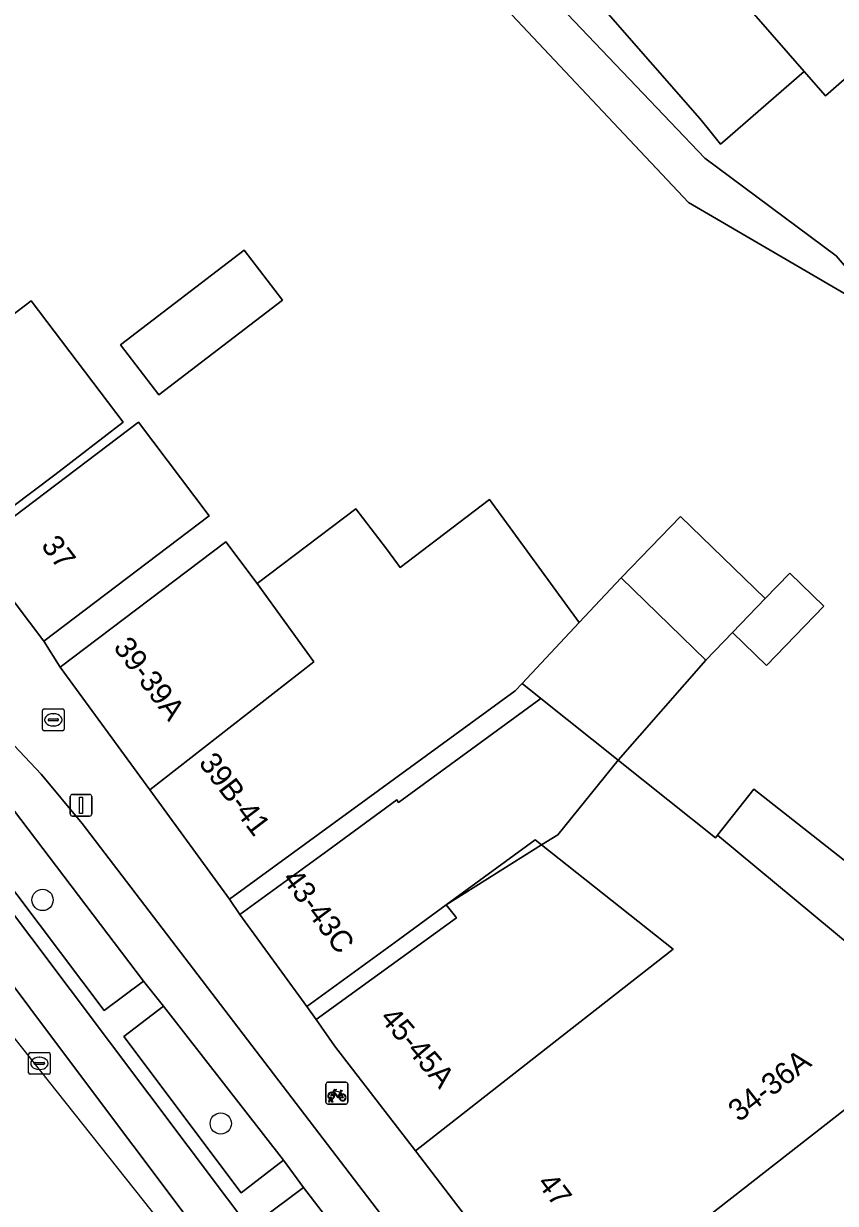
# Model space of a CAD drawing. Extents: x 161881 to 162523, y 381678 to 382381.
# Drawn here: x 162023 to 162060.4, y 382033.4 to 382087.6 of the extents above; entities that cross this region are included whole.
import ezdxf

# ---------------------------------------------------------------- set-up
doc = ezdxf.new("R2010")
doc.units = 0
for name, color, linetype in [('IMGEO_Berm_groen', 7, 'Continuous'), ('IMGEO_Boom', 7, 'Continuous'), ('IMGEO_Brandkraan', 7, 'Continuous'), ('IMGEO_Erf', 7, 'Continuous'), ('IMGEO_Fietsenrek', 7, 'Continuous'), ('IMGEO_Fietspad_gesloten', 7, 'Continuous'), ('IMGEO_Lichtmast', 7, 'Continuous'), ('IMGEO_Pand', 7, 'Continuous'), ('IMGEO_Pand_nummerreeks', 7, 'Continuous'), ('IMGEO_Parkeervlak_open', 7, 'Continuous'), ('IMGEO_Rijbaan_lokaal_gesloten', 7, 'Continuous'), ('IMGEO_Rioolput', 7, 'Continuous'), ('IMGEO_Voetpad_open', 7, 'Continuous')]:
    doc.layers.add(name, color=color, linetype=linetype)

msp = doc.modelspace()

# ---------------------------------------------------------------- linework, layer by layer
at = {"layer": 'IMGEO_Berm_groen'}
for points in [[(162022.572, 382051.503), (162019.065, 382055.253), (162017.721, 382054.256), (162026.753, 382042.294), (162028.557, 382043.631)], [(162029.47, 382042.482), (162027.654, 382041.087), (162033.051, 382033.912), (162034.995, 382035.413)], [(162035.915, 382034.153), (162033.962, 382032.702), (162040.541, 382023.989), (162042.522, 382025.56)]]:
    msp.add_lwpolyline(points, close=True, dxfattribs=at)
at = {"layer": 'IMGEO_Boom'}
for centre in [(162023.912, 382047.368), (162032.11, 382037.095)]:
    msp.add_circle(centre, 0.489, dxfattribs=at)
at = {"layer": 'IMGEO_Brandkraan'}
for p, q in [((162023.908, 382055.218), (162023.908, 382056.07)), ((162023.983, 382056.144), (162024.835, 382056.144)), ((162024.396, 382055.924), (162024.421, 382055.924)), ((162024.909, 382056.07), (162024.909, 382055.218)), ((162024.167, 382055.638), (162024.167, 382055.65)), ((162024.605, 382055.601), (162024.207, 382055.601)), ((162024.21, 382055.687), (162024.608, 382055.687)), ((162024.419, 382055.364), (162024.394, 382055.364)), ((162024.651, 382055.65), (162024.651, 382055.638)), ((162024.835, 382055.144), (162023.983, 382055.144))]:
    msp.add_line(p, q, dxfattribs=at)
for points in [[(162023.908, 382055.218), (162023.908, 382056.07)], [(162023.983, 382056.144), (162024.835, 382056.144)], [(162024.909, 382056.07), (162024.909, 382055.218)], [(162024.835, 382055.144), (162023.983, 382055.144)]]:
    msp.add_lwpolyline(points, dxfattribs=at)
for centre, radius, start, end in [((162023.985, 382056.068), 0.0765, 91.552, 178.448), ((162023.985, 382056.068), 0.0765, 91.552, 178.448), ((162024.833, 382056.068), 0.0765, 1.552, 88.448), ((162024.833, 382056.068), 0.0765, 1.552, 88.448), ((162023.985, 382055.22), 0.0765, 181.552, 268.448), ((162023.985, 382055.22), 0.0765, 181.552, 268.448), ((162024.207, 382055.647), 0.0403, 85.8775, 175.7526), ((162024.204, 382055.637), 0.0366, 178.938, 274.7102), ((162024.608, 382055.644), 0.043, 264.8664, 352.4533), ((162024.612, 382055.649), 0.0386, 1.7309, 96.639), ((162024.833, 382055.22), 0.0765, 271.552, 358.448), ((162024.833, 382055.22), 0.0765, 271.552, 358.448)]:
    msp.add_arc(centre, radius, start, end, dxfattribs=at)
for centre, major_axis, ratio, start_param, end_param in [((162024.395, 382055.644), (-0.387, 0.002), 0.722429, 4.712389, 7.853982), ((162024.42, 382055.644), (-0.39, 0.002), 0.717154, 1.570796, 4.712389)]:
    msp.add_ellipse(centre, major_axis=major_axis, ratio=ratio, start_param=start_param, end_param=end_param, dxfattribs=at)
at = {"layer": 'IMGEO_Erf'}
for points in [[(162063.941, 382087.819), (162059.914, 382084.317), (162058.933, 382085.442), (162055.177, 382082.169), (162055.093, 382082.095), (162054.473, 382082.858), (162054.137, 382083.272), (162047.556, 382090.818)], [(162061.871, 382074.611), (162053.625, 382079.413), (162043.519, 382090.148)], [(162046.474, 382089.736), (162054.365, 382081.454), (162060.406, 382076.959), (162060.864, 382076.431), (162062.431, 382077.793), (162060.912, 382079.512), (162062.876, 382081.227), (162064.84, 382082.941), (162066.352, 382081.201), (162070.152, 382084.523), (162068.617, 382086.246), (162070.588, 382087.957)], [(162020.16, 382072.446), (162023.392, 382074.893), (162027.615, 382069.316), (162024.472, 382066.904), (162020.48, 382063.901)], [(162020.714, 382063.56), (162028.32, 382069.318), (162031.58, 382065.013), (162023.974, 382059.255), (162024.729, 382058.062), (162032.335, 382063.82), (162033.784, 382061.907), (162038.323, 382065.344), (162039.723, 382063.495), (162040.236, 382062.818), (162040.362, 382062.651), (162041.002, 382063.136), (162044.47, 382065.763), (162048.598, 382060.112), (162050.518, 382062.162), (162053.249, 382064.983), (162057.141, 382061.214), (162057.697, 382061.788), (162058.275, 382062.386), (162059.839, 382060.872), (162057.201, 382058.147), (162055.637, 382059.661), (162054.41, 382058.393), (162050.377, 382053.786), (162050.472, 382053.71), (162054.858, 382050.224), (162054.951, 382050.341), (162056.627, 382052.463), (162060.925, 382049.066)]]:
    msp.add_lwpolyline(points, dxfattribs=at)
for points in [[(162034.948, 382074.933), (162029.253, 382070.576), (162027.496, 382072.874), (162033.19, 382077.231)], [(162046.829, 382056.621), (162045.973, 382057.316), (162045.655, 382056.977), (162032.512, 382047.399), (162032.989, 382046.695), (162037.028, 382049.643), (162040.21, 382051.965), (162040.282, 382051.849)], [(162046.855, 382049.898), (162046.566, 382050.126), (162042.481, 382047.145)], [(162042.481, 382047.145), (162040.112, 382045.416), (162036.073, 382042.468), (162036.489, 382041.876), (162042.945, 382046.551), (162042.901, 382046.607)]]:
    msp.add_lwpolyline(points, close=True, dxfattribs=at)
at = {"layer": 'IMGEO_Fietsenrek'}
for p, q in [((162036.945, 382038.062), (162036.945, 382038.903)), ((162036.945, 382038.903), (162036.945, 382038.062)), ((162037.02, 382038.987), (162037.861, 382038.987)), ((162037.861, 382038.987), (162037.02, 382038.987)), ((162037.945, 382038.912), (162037.945, 382038.071)), ((162037.945, 382038.071), (162037.945, 382038.912)), ((162037.632, 382038.536), (162037.668, 382038.441)), ((162037.87, 382037.987), (162037.029, 382037.987)), ((162037.029, 382037.987), (162037.87, 382037.987)), ((162037.072, 382038.071), (162037.111, 382038.231)), ((162037.106, 382038.071), (162037.072, 382038.071)), ((162037.141, 382038.219), (162037.106, 382038.071)), ((162037.183, 382038.243), (162037.182, 382038.247)), ((162037.224, 382038.071), (162037.19, 382038.213)), ((162037.214, 382038.254), (162037.215, 382038.247)), ((162037.222, 382038.217), (162037.257, 382038.071)), ((162037.257, 382038.071), (162037.224, 382038.071))]:
    msp.add_line(p, q, dxfattribs=at)
for points in [[(162037.279, 382038.461), (162037.227, 382038.371), (162037.187, 382038.346), (162037.188, 382038.393), (162037.243, 382038.487)], [(162037.258, 382038.513), (162037.353, 382038.677), (162037.439, 382038.663), (162037.441, 382038.654), (162037.385, 382038.643), (162037.358, 382038.598), (162037.614, 382038.557)], [(162037.554, 382038.269), (162037.504, 382038.269), (162037.313, 382038.52), (162037.294, 382038.488)], [(162037.601, 382038.532), (162037.344, 382038.573), (162037.327, 382038.544), (162037.494, 382038.324), (162037.601, 382038.532)], [(162037.649, 382038.434), (162037.619, 382038.511), (162037.51, 382038.293), (162037.553, 382038.293)], [(162037.583, 382038.293), (162037.703, 382038.292), (162037.659, 382038.406)], [(162037.679, 382038.413), (162037.734, 382038.268), (162037.584, 382038.268)], [(162037.614, 382038.557), (162037.639, 382038.606), (162037.633, 382038.61), (162037.61, 382038.614), (162037.598, 382038.621), (162037.597, 382038.624), (162037.599, 382038.629), (162037.694, 382038.614), (162037.696, 382038.604), (162037.686, 382038.591), (162037.674, 382038.585), (162037.66, 382038.591), (162037.632, 382038.536)]]:
    msp.add_lwpolyline(points, dxfattribs=at)
for centre, radius, start, end in [((162037.023, 382038.909), 0.0779, 92.4484, 184.2845), ((162037.023, 382038.909), 0.0779, 92.4484, 184.2845), ((162037.867, 382038.909), 0.0779, 2.4484, 94.2845), ((162037.867, 382038.909), 0.0779, 2.4484, 94.2845), ((162037.185, 382038.372), 0.159, 62.6766, 242.1369), ((162037.185, 382038.372), 0.129, 63.3192, 238.903), ((162037.185, 382038.372), 0.129, 283.6043, 43.4302), ((162037.185, 382038.372), 0.159, 283.5766, 46.6042), ((162037.712, 382038.288), 0.159, 113.3408, 178.3217), ((162037.712, 382038.288), 0.159, 187.0065, 105.7708), ((162037.712, 382038.288), 0.129, 113.923, 177.9556), ((162037.712, 382038.288), 0.129, 188.6715, 104.5883), ((162037.023, 382038.065), 0.0779, 182.4484, 274.2845), ((162037.023, 382038.065), 0.0779, 182.4484, 274.2845), ((162037.165, 382038.243), 0.0499, 12.8025, 158.6934), ((162037.185, 382038.372), 0.159, 253.9967, 271.7867), ((162037.165, 382038.243), 0.0174, 12.8025, 163.4502), ((162037.185, 382038.372), 0.129, 253.415, 269.0204), ((162037.867, 382038.065), 0.0779, 272.4484, 4.2845), ((162037.867, 382038.065), 0.0779, 272.4484, 4.2845)]:
    msp.add_arc(centre, radius, start, end, dxfattribs=at)
at = {"layer": 'IMGEO_Fietspad_gesloten'}
for points in [[(162071.825, 381982.158), (162067.605, 381989.931), (162064.377, 381995.878), (162058.902, 382005.997), (162057.352, 382008.476), (162053.833, 382013.795), (162049.849, 382019.352), (162045.217, 382025.401), (162025.74, 382050.885), (162023.854, 382053.141), (162019.582, 382057.646), (162016.673, 382061.059), (161959.137, 382135.841)], [(161992.35, 382089.181), (161996.006, 382084.434), (162000.192, 382079.199), (162001.1, 382078.009), (162010.332, 382066.01), (162012.43, 382063.283), (162013.382, 382062.107), (162015.253, 382059.771), (162016.483, 382058.236), (162019.065, 382055.253), (162022.572, 382051.503), (162028.557, 382043.631), (162029.47, 382042.482), (162034.995, 382035.413), (162035.915, 382034.153), (162042.522, 382025.56), (162043.63, 382024.111), (162048.225, 382018.107), (162052.142, 382012.725), (162056.698, 382005.889), (162062.41, 381995.394), (162069.775, 381981.832)]]:
    msp.add_lwpolyline(points, dxfattribs=at)
at = {"layer": 'IMGEO_Lichtmast'}
for p, q in [((162025.187, 382051.319), (162025.187, 382052.119)), ((162025.187, 382052.119), (162025.187, 382051.319)), ((162025.287, 382052.219), (162026.077, 382052.219)), ((162026.077, 382052.219), (162025.287, 382052.219)), ((162026.177, 382052.119), (162026.177, 382051.319)), ((162026.177, 382051.319), (162026.177, 382052.119)), ((162026.077, 382051.219), (162025.287, 382051.219)), ((162025.287, 382051.219), (162026.077, 382051.219))]:
    msp.add_line(p, q, dxfattribs=at)
msp.add_lwpolyline([(162025.607, 382052.094), (162025.757, 382052.094), (162025.757, 382051.344), (162025.607, 382051.344), (162025.607, 382052.094)], dxfattribs=at)
for centre, start, end in [((162025.287, 382052.119), 90, 180), ((162025.287, 382052.119), 90, 180), ((162026.077, 382052.119), 0, 90), ((162026.077, 382052.119), 360, 90), ((162025.287, 382051.319), 180, 270), ((162025.287, 382051.319), 180, 270), ((162026.077, 382051.319), 270, 0), ((162026.077, 382051.319), 270, 0)]:
    msp.add_arc(centre, 0.1, start, end, dxfattribs=at)
at = {"layer": 'IMGEO_Pand'}
for points in [[(162055.4, 382097.641), (162051.36, 382094.127), (162058.933, 382085.442), (162059.914, 382084.317), (162063.941, 382087.819)], [(162051.36, 382094.127), (162047.556, 382090.818), (162054.137, 382083.272), (162054.473, 382082.858), (162055.093, 382082.095), (162055.177, 382082.169), (162058.933, 382085.442)], [(162034.948, 382074.933), (162033.19, 382077.231), (162027.496, 382072.874), (162029.253, 382070.576)], [(162020.16, 382072.446), (162013.6, 382067.459), (162017.781, 382061.904), (162020.48, 382063.901), (162024.472, 382066.904), (162027.615, 382069.316), (162023.392, 382074.893)], [(162031.58, 382065.013), (162028.32, 382069.318), (162020.714, 382063.56), (162023.974, 382059.255)], [(162039.723, 382063.495), (162038.323, 382065.344), (162033.784, 382061.907), (162036.394, 382058.303), (162028.842, 382052.427), (162032.512, 382047.399), (162045.655, 382056.977), (162045.973, 382057.316), (162048.598, 382060.112), (162044.47, 382065.763), (162041.002, 382063.136), (162040.362, 382062.651), (162040.236, 382062.818)], [(162053.249, 382064.983), (162050.518, 382062.162), (162054.41, 382058.393), (162055.637, 382059.661), (162057.141, 382061.214)], [(162032.335, 382063.82), (162024.729, 382058.062), (162028.842, 382052.427), (162036.394, 382058.303), (162033.784, 382061.907)], [(162057.141, 382061.214), (162055.637, 382059.661), (162057.201, 382058.147), (162059.839, 382060.872), (162058.275, 382062.386), (162057.697, 382061.788)], [(162054.41, 382058.393), (162050.518, 382062.162), (162048.598, 382060.112), (162045.973, 382057.316), (162046.829, 382056.621), (162050.377, 382053.786)], [(162046.566, 382050.126), (162046.855, 382049.898), (162047.606, 382050.366), (162050.377, 382053.786), (162046.829, 382056.621), (162040.282, 382051.849), (162040.21, 382051.965), (162037.028, 382049.643), (162032.989, 382046.695), (162036.073, 382042.468), (162040.112, 382045.416), (162042.481, 382047.145)], [(162065.624, 382041.496), (162054.951, 382050.341), (162054.858, 382050.224), (162050.472, 382053.71), (162050.377, 382053.786), (162047.606, 382050.366), (162046.855, 382049.898), (162052.91, 382045.111), (162047.42, 382040.818), (162041.057, 382035.842), (162043.769, 382032.321), (162044.539, 382032.914), (162045.722, 382031.377), (162044.952, 382030.784), (162047.564, 382027.394)], [(162062.728, 382051.348), (162060.925, 382049.066), (162056.627, 382052.463), (162054.951, 382050.341), (162065.624, 382041.496), (162066.089, 382042.085), (162069.304, 382046.153)], [(162046.855, 382049.898), (162042.481, 382047.145), (162042.901, 382046.607), (162042.945, 382046.551), (162036.489, 382041.876), (162037.344, 382040.661), (162041.057, 382035.842), (162047.42, 382040.818), (162052.91, 382045.111)]]:
    msp.add_lwpolyline(points, close=True, dxfattribs=at)
at = {"layer": 'IMGEO_Parkeervlak_open'}
for points in [[(162016.224, 382051.857), (162025.711, 382039.238), (162039.92, 382020.338)], [(162039.661, 382024.01), (162019.748, 382050.471), (162019.086, 382051.072), (162017.432, 382051.154)]]:
    msp.add_lwpolyline(points, dxfattribs=at)
at = {"layer": 'IMGEO_Rijbaan_lokaal_gesloten'}
for points in [[(162051.095, 382005.546), (162050.147, 382006.933), (162050.122, 382006.968), (162046.495, 382012.011), (162041.065, 382018.886), (162039.92, 382020.338), (162025.711, 382039.238), (162016.224, 382051.857), (162016.163, 382051.939), (162012.344, 382057.022), (161995.325, 382079.626), (161991.221, 382088.734), (161990.357, 382090.194), (161989.641, 382091.189), (161984.727, 382097.596), (161963.661, 382124.959), (161961.943, 382127.141), (161959.043, 382130.896), (161958.065, 382127.25), (161957.883, 382126.571)], [(161957.883, 382126.571), (162018.616, 382046.024), (162020.205, 382044.026), (162035.676, 382024.566), (162039.393, 382017.803), (162056.257, 381987.116), (162074.133, 381954.589), (162112.413, 381888.285), (162135.308, 381862.267), (162145.259, 381854.842)]]:
    msp.add_lwpolyline(points, dxfattribs=at)
at = {"layer": 'IMGEO_Rioolput'}
for p, q in [((162023.267, 382039.43), (162023.267, 382040.282)), ((162023.342, 382040.356), (162024.194, 382040.356)), ((162023.755, 382040.136), (162023.78, 382040.136)), ((162024.268, 382040.282), (162024.268, 382039.43)), ((162023.526, 382039.85), (162023.526, 382039.862)), ((162023.964, 382039.813), (162023.566, 382039.813)), ((162023.569, 382039.899), (162023.967, 382039.899)), ((162023.778, 382039.576), (162023.753, 382039.576)), ((162024.01, 382039.862), (162024.01, 382039.85)), ((162024.194, 382039.356), (162023.342, 382039.356))]:
    msp.add_line(p, q, dxfattribs=at)
for points in [[(162023.267, 382039.43), (162023.267, 382040.282)], [(162023.342, 382040.356), (162024.194, 382040.356)], [(162024.268, 382040.282), (162024.268, 382039.43)], [(162024.194, 382039.356), (162023.342, 382039.356)]]:
    msp.add_lwpolyline(points, dxfattribs=at)
for centre, radius, start, end in [((162023.344, 382040.28), 0.0765, 91.552, 178.448), ((162023.344, 382040.28), 0.0765, 91.552, 178.448), ((162024.192, 382040.28), 0.0765, 1.552, 88.448), ((162024.192, 382040.28), 0.0765, 1.552, 88.448), ((162023.566, 382039.859), 0.0403, 85.8775, 175.7526), ((162023.563, 382039.849), 0.0366, 178.938, 274.7102), ((162023.967, 382039.856), 0.043, 264.8664, 352.4533), ((162023.971, 382039.861), 0.0386, 1.7309, 96.639), ((162023.344, 382039.432), 0.0765, 181.552, 268.448), ((162023.344, 382039.432), 0.0765, 181.552, 268.448), ((162024.192, 382039.432), 0.0765, 271.552, 358.448), ((162024.192, 382039.432), 0.0765, 271.552, 358.448)]:
    msp.add_arc(centre, radius, start, end, dxfattribs=at)
for centre, major_axis, ratio, start_param, end_param in [((162023.754, 382039.856), (-0.387, 0.002), 0.722429, 4.712389, 7.853982), ((162023.779, 382039.856), (-0.39, 0.002), 0.717154, 1.570796, 4.712389)]:
    msp.add_ellipse(centre, major_axis=major_axis, ratio=ratio, start_param=start_param, end_param=end_param, dxfattribs=at)
at = {"layer": 'IMGEO_Voetpad_open'}
for points in [[(162054.365, 382081.454), (162046.474, 382089.736), (162045.016, 382091.412), (162043.519, 382090.148), (162053.625, 382079.413), (162061.871, 382074.611), (162062.408, 382075.091), (162063.784, 382076.746), (162065.264, 382078.525), (162066.905, 382077.16), (162082.663, 382091.572), (162081.119, 382093.259), (162080.249, 382093.335), (162079.764, 382092.912), (162077.765, 382091.172), (162074.071, 382087.926), (162072.1, 382086.214), (162070.152, 382084.523), (162066.352, 382081.201), (162064.388, 382079.494), (162062.431, 382077.793), (162060.864, 382076.431), (162060.406, 382076.959)], [(162032.989, 382046.695), (162032.512, 382047.399), (162028.842, 382052.427), (162024.729, 382058.062), (162023.974, 382059.255), (162020.714, 382063.56), (162020.48, 382063.901), (162017.781, 382061.904), (162016.673, 382061.059), (162019.582, 382057.646), (162023.854, 382053.141), (162025.74, 382050.885), (162045.217, 382025.401), (162047.564, 382027.394), (162044.952, 382030.784), (162045.722, 382031.377), (162044.539, 382032.914), (162043.769, 382032.321), (162041.057, 382035.842), (162037.344, 382040.661), (162036.489, 382041.876), (162036.073, 382042.468)], [(162069.789, 382033.361), (162068.992, 382035.24), (162066.089, 382042.085), (162065.624, 382041.496), (162047.564, 382027.394), (162045.217, 382025.401), (162049.849, 382019.352), (162053.833, 382013.795), (162057.352, 382008.476), (162058.902, 382005.997), (162062.291, 382006.229), (162060.888, 382009.538), (162061.341, 382010.107), (162070.724, 382021.65), (162076.855, 382007.857), (162077.174, 382007.14), (162081.094, 382007.361), (162078.98, 382012.213), (162076.155, 382018.699), (162073.588, 382024.593), (162070.577, 382031.503)]]:
    msp.add_lwpolyline(points, close=True, dxfattribs=at)
for points in [[(162039.92, 382020.338), (162040.436, 382021.63), (162043.63, 382024.111), (162042.522, 382025.56), (162040.541, 382023.989), (162033.962, 382032.702), (162035.915, 382034.153), (162034.995, 382035.413), (162033.051, 382033.912), (162027.654, 382041.087), (162029.47, 382042.482), (162028.557, 382043.631), (162026.753, 382042.294), (162017.721, 382054.256)], [(162017.432, 382051.154), (162019.086, 382051.072), (162019.748, 382050.471), (162039.661, 382024.01)]]:
    msp.add_lwpolyline(points, dxfattribs=at)

# ---------------------------------------------------------------- texts
at = {"layer": 'IMGEO_Pand_nummerreeks'}
for s, rotation, p in [('37', 307.1291, (162023.812, 382063.643)), ('39-39A', 306.9505, (162027.136, 382058.971)), ('39B-41', 307.1446, (162031.059, 382053.656)), ('43-43C', 306.8238, (162034.898, 382048.321)), ('45-45A', 310.5136, (162039.383, 382041.914)), ('34-36A', 37.9814, (162055.941, 382037.132)), ('47', 307.5858, (162046.623, 382034.337))]:
    msp.add_text(s, height=1, rotation=rotation, dxfattribs=at).set_placement(p)

doc.saveas('drawing.dxf')
